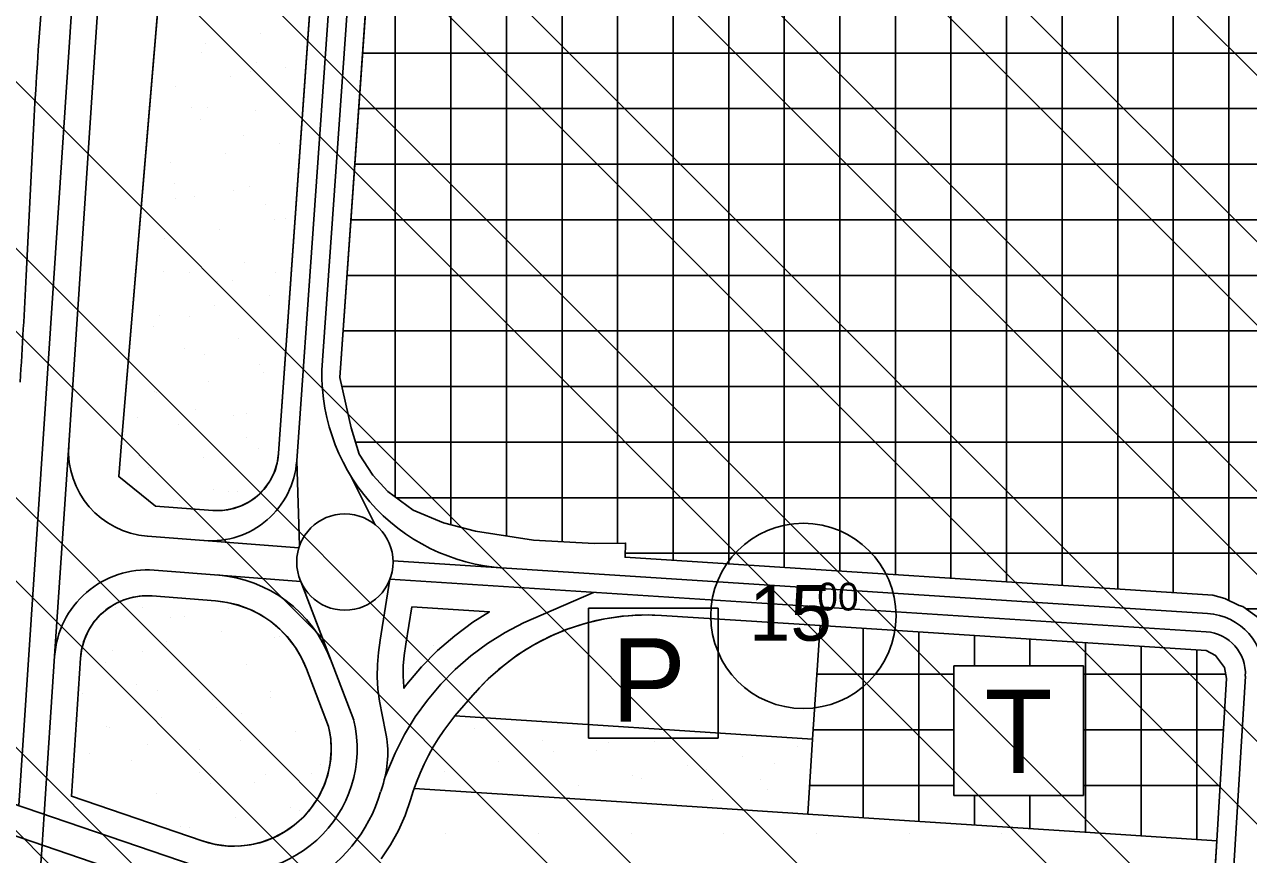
# Model space of a CAD drawing. Extents: x 419109 to 421295, y 4452223 to 4457798.
# Drawn here: x 420300.6 to 420631, y 4456264.7 to 4456488.7 of the extents above; entities that cross this region are included whole.
import ezdxf

# ---------------------------------------------------------------- set-up
doc = ezdxf.new("R2010")
doc.units = 0
for name, color, linetype in [('ADAKENARI', 7, 'Continuous'), ('KALDIRIM_ALT', 7, 'Continuous'), ('KALDIRIM_FAT', 7, 'Continuous'), ('KD_DAIRE', 7, 'Continuous'), ('KD_YGEN', 7, 'Continuous'), ('PL_AYA_PARK_DINLENME', 7, 'Continuous'), ('PL_KAMU_HİZMET_ALANI', 7, 'Continuous'), ('PL_PASIF_YESIL', 7, 'Continuous'), ('PL_TA_K_OTOPARK', 7, 'Continuous'), ('PL_TİCARET', 7, 'Continuous'), ('RAYLI_TOPLU_TAŞIMA_HATTI', 7, 'Continuous'), ('SEMBOL_FAT', 7, 'Continuous'), ('SN_TR_SIVILASMA', 7, 'Continuous'), ('TRFAT_KHA', 7, 'Continuous'), ('TRFAT_PARKALANI', 7, 'Continuous'), ('TRFAT_TİCARET', 7, 'Continuous')]:
    doc.layers.add(name, color=color, linetype=linetype)

msp = doc.modelspace()

# ---------------------------------------------------------------- linework, layer by layer
at = {"layer": 'ADAKENARI'}
for p, q in [((420327.09, 4456379.2), (420340.63, 4456540.91)), ((420380.73, 4456537.18), (420369.47, 4456376.76)), ((420385.69, 4456393.42), (420394.63, 4456520.03)), ((420388.74, 4456379.85), (420385.69, 4456393.42)), ((420326.05, 4456366.7), (420327.09, 4456379.2)), ((420390.97, 4456372.75), (420388.74, 4456379.85)), ((420369.47, 4456376.76), (420369.2, 4456372.87)), ((420394.62, 4456367.08), (420390.97, 4456372.75)), ((420335.97, 4456358.72), (420326.05, 4456366.7)), ((420398.67, 4456362.62), (420394.62, 4456367.08)), ((420405.54, 4456357.63), (420398.67, 4456362.62)), ((420351.42, 4456357.53), (420335.97, 4456358.72)), ((420413.66, 4456354.19), (420405.54, 4456357.63)), ((420422.37, 4456351.96), (420413.66, 4456354.19)), ((420437.97, 4456349.54), (420422.37, 4456351.96)), ((420454.39, 4456348.66), (420437.97, 4456349.54)), ((420462.86, 4456348.74), (420454.39, 4456348.66)), ((420462.71, 4456344.9), (420462.86, 4456348.74)), ((420621.4, 4456334.69), (420462.71, 4456344.9)), ((420335.08, 4456334.47), (420352.14, 4456333.15)), ((420624.59, 4456333.76), (420621.4, 4456334.69)), ((420628.47, 4456331.87), (420624.59, 4456333.76)), ((420405.14, 4456331.57), (420403.56, 4456321.42)), ((420426.09, 4456330.22), (420405.14, 4456331.57)), ((420426.09, 4456330.22), (420421.64, 4456327.41)), ((420629.47, 4456331.61), (420628.47, 4456331.87)), ((420634.68, 4456327.8), (420629.47, 4456331.61)), ((420421.64, 4456327.41), (420416.72, 4456323.75)), ((420515.36, 4456326.47), (420472.52, 4456329.22)), ((420513.34, 4456295.79), (420515.36, 4456326.47)), ((420619.6, 4456319.78), (420515.36, 4456326.47)), ((420416.72, 4456323.75), (420412.09, 4456319.72)), ((420403.56, 4456321.42), (420403.08, 4456318.39)), ((420412.09, 4456319.72), (420407.79, 4456315.35)), ((420622.14, 4456318.43), (420619.6, 4456319.78)), ((420315.72, 4456317.71), (420313.24, 4456280.43)), ((420403.08, 4456318.39), (420402.84, 4456315.59)), ((420624.55, 4456315.15), (420622.14, 4456318.43)), ((420382.69, 4456299.28), (420376.69, 4456314.81)), ((420402.84, 4456315.59), (420402.81, 4456312.78)), ((420407.79, 4456315.35), (420403.83, 4456310.67)), ((420625.1, 4456312.17), (420624.55, 4456315.15)), ((420402.81, 4456312.78), (420402.97, 4456309.97)), ((420402.97, 4456309.97), (420403.02, 4456309.54)), ((420403.83, 4456310.67), (420403.02, 4456309.54)), ((420622.45, 4456268.35), (420625.1, 4456312.17)), ((420416.77, 4456302.13), (420422.25, 4456308.37)), ((420413.76, 4456298.14), (420416.77, 4456302.13)), ((420416.77, 4456302.13), (420513.34, 4456295.79)), ((420412.3, 4456295.95), (420413.76, 4456298.14)), ((420409.64, 4456291.41), (420410.92, 4456293.71)), ((420410.92, 4456293.71), (420412.3, 4456295.95)), ((420513.34, 4456295.79), (420512.02, 4456275.58)), ((420408.46, 4456289.06), (420409.64, 4456291.41)), ((420406.37, 4456284.23), (420407.37, 4456286.67)), ((420407.37, 4456286.67), (420408.46, 4456289.06)), ((420405.76, 4456282.54), (420406.37, 4456284.23)), ((420348.59, 4456268.35), (420313.24, 4456280.43)), ((420404.75, 4456279.46), (420405.48, 4456281.76)), ((420405.48, 4456281.76), (420405.76, 4456282.54)), ((420405.76, 4456282.54), (420460.36, 4456278.96)), ((420403.32, 4456275.23), (420404.75, 4456279.46)), ((420460.36, 4456278.96), (420512.02, 4456275.58)), ((420401.52, 4456271.16), (420403.32, 4456275.23)), ((420512.02, 4456275.58), (420538.18, 4456273.87)), ((420538.18, 4456273.87), (420592.42, 4456270.32)), ((420399.35, 4456267.26), (420401.52, 4456271.16)), ((420592.42, 4456270.32), (420622.45, 4456268.35)), ((420396.85, 4456263.57), (420399.35, 4456267.26)), ((420618.91, 4456209.8), (420622.45, 4456268.35))]:
    msp.add_line(p, q, dxfattribs=at)
for centre, radius, start, end in [((420352.69, 4456374.02), 16.54, 265.5816, 355.985), ((420333.69, 4456316.51), 18.01, 85.5814, 176.1921), ((420349.93, 4456304.59), 28.65, 20.9182, 85.5814), ((420468.58, 4456267.7), 61.64, 86.3279, 138.7241), ((420357.1, 4456293.23), 26.3, 251.1261, 13.2981)]:
    msp.add_arc(centre, radius, start, end, dxfattribs=at)
at = {"layer": 'KALDIRIM_ALT'}
msp.add_line((420305.9, 4456275.55), (420305.35, 4456267.28), dxfattribs=at)
at = {"layer": 'KALDIRIM_FAT'}
for p, q in [((420370.12, 4457345.92), (420299.04, 4456277.89)), ((420377.11, 4457345.45), (420312.53, 4456375.14)), ((420374.08, 4456370.91), (420384.65, 4456520.64)), ((420381, 4456398.03), (420389.64, 4456520.29)), ((420312.53, 4456375.14), (420308.73, 4456318.18)), ((420374.86, 4456348.05), (420374.08, 4456370.91)), ((420395.3, 4456353.69), (420388.57, 4456366.98)), ((420333.76, 4456350.62), (420374.66, 4456347.46)), ((420619.92, 4456329.77), (420400.07, 4456343.92)), ((420335.62, 4456341.45), (420375.18, 4456338.39)), ((420389.5, 4456300.91), (420375.18, 4456338.39)), ((420399.21, 4456338.96), (420396.64, 4456322.5)), ((420619.6, 4456324.78), (420399.21, 4456338.96)), ((420454.15, 4456335.43), (420435.28, 4456327.23)), ((420435.28, 4456327.23), (420430.33, 4456324.62)), ((420430.33, 4456324.62), (420425.6, 4456321.63)), ((420396.64, 4456322.5), (420396.13, 4456319.23)), ((420425.6, 4456321.63), (420421.11, 4456318.29)), ((420308.73, 4456318.18), (420305.9, 4456275.55)), ((420396.13, 4456319.23), (420395.85, 4456315.93)), ((420421.11, 4456318.29), (420416.89, 4456314.62)), ((420395.85, 4456315.93), (420395.8, 4456312.62)), ((420416.89, 4456314.62), (420412.96, 4456310.63)), ((420395.8, 4456312.62), (420395.99, 4456309.32)), ((420412.96, 4456310.63), (420409.35, 4456306.35)), ((420613.57, 4456039.35), (420630.15, 4456312.83)), ((420395.99, 4456309.32), (420396.42, 4456306.03)), ((420396.42, 4456306.03), (420398.08, 4456297.79)), ((420409.35, 4456306.35), (420406.08, 4456301.81)), ((420346.38, 4456261.71), (420234.42, 4456299.98)), ((420406.08, 4456301.81), (420403.16, 4456297.04)), ((420403.16, 4456297.04), (420400.62, 4456292.05)), ((420343.74, 4456254.15), (420231.84, 4456292.41)), ((420400.62, 4456292.05), (420397.89, 4456285.51)), ((420397.2, 4456283.04), (420396.76, 4456281.7)), ((420305.35, 4456267.28), (420294.24, 4456100.44))]:
    msp.add_line(p, q, dxfattribs=at)
msp.add_circle((420387.08, 4456343.62), 13, dxfattribs=at)
for centre, radius, start, end in [((420433.33, 4456394.34), 52.45, 175.9611, 266.3195), ((420335.53, 4456373.61), 23.06, 176.1921, 265.5814), ((420350.95, 4456372.54), 23.18, 265.5814, 355.9611), ((420333.69, 4456316.51), 25.01, 85.5814, 176.1921), ((420349.93, 4456304.59), 35.65, 20.9182, 85.5814), ((420618.88, 4456313.52), 16.29, 356.5303, 86.3195), ((420618.88, 4456313.52), 11.29, 356.5303, 86.3195), ((420357.1, 4456293.23), 33.3, 251.1261, 13.2981), ((420369.78, 4456292.08), 28.87, 341.7629, 11.4123), ((420357.1, 4456293.23), 41.3, 251.1259, 343.6277)]:
    msp.add_arc(centre, radius, start, end, dxfattribs=at)
at = {"layer": 'KD_DAIRE'}
msp.add_circle((420510.85, 4456329.09), 25, dxfattribs=at)
at = {"layer": 'PL_AYA_PARK_DINLENME'}
for points in [[(420327.09, 4456379.2), (420340.63, 4456540.91), (420340.63, 4456540.91), (420342.63, 4456574.69), (420354.57, 4456572.25), (420362.27, 4456570.65), (420359.89, 4456539.15), (420380.73, 4456537.18), (420369.47, 4456376.76), (420369.2, 4456372.87), (420368.81, 4456370.29), (420368.02, 4456367.8), (420366.85, 4456365.47), (420365.33, 4456363.35), (420363.5, 4456361.5), (420361.4, 4456359.95), (420359.08, 4456358.76), (420356.6, 4456357.95), (420354.03, 4456357.53), (420351.42, 4456357.53), (420335.97, 4456358.72), (420326.05, 4456366.7)], [(420416.77, 4456302.13), (420513.34, 4456295.79), (420512.02, 4456275.58), (420460.36, 4456278.96), (420405.76, 4456282.54), (420406.37, 4456284.23), (420407.37, 4456286.67), (420408.46, 4456289.06), (420409.64, 4456291.41), (420410.92, 4456293.71), (420412.3, 4456295.95), (420413.76, 4456298.14)]]:
    msp.add_lwpolyline(points, close=True, dxfattribs=at)
at = {"layer": 'PL_KAMU_HİZMET_ALANI'}
msp.add_lwpolyline([(420396.85, 4456263.57), (420399.35, 4456267.26), (420401.52, 4456271.16), (420403.32, 4456275.23), (420404.75, 4456279.46), (420405.48, 4456281.76), (420405.76, 4456282.54), (420460.36, 4456278.96), (420512.02, 4456275.58), (420538.18, 4456273.87), (420592.42, 4456270.32), (420622.45, 4456268.35), (420618.91, 4456209.8)], dxfattribs=at)
at = {"layer": 'PL_PASIF_YESIL'}
for points in [[(420382.69, 4456299.28), (420383.25, 4456296.03), (420383.4, 4456292.74), (420383.13, 4456289.45), (420382.45, 4456286.23), (420381.37, 4456283.11), (420379.92, 4456280.15), (420378.1, 4456277.4), (420375.96, 4456274.9), (420373.51, 4456272.68), (420370.82, 4456270.79), (420367.9, 4456269.25), (420364.82, 4456268.09), (420361.61, 4456267.32), (420358.33, 4456266.96), (420355.04, 4456267.01), (420351.77, 4456267.48), (420348.59, 4456268.35), (420313.24, 4456280.43), (420315.72, 4456317.71), (420316.08, 4456320.27), (420316.8, 4456322.76), (420317.86, 4456325.11), (420319.26, 4456327.29), (420320.95, 4456329.25), (420322.91, 4456330.94), (420325.09, 4456332.34), (420327.44, 4456333.41), (420329.93, 4456334.13), (420332.49, 4456334.48), (420335.08, 4456334.47), (420352.14, 4456333.15), (420355.34, 4456332.72), (420358.48, 4456331.93), (420361.5, 4456330.8), (420364.38, 4456329.33), (420367.07, 4456327.54), (420369.55, 4456325.47), (420371.78, 4456323.12), (420373.73, 4456320.55), (420375.37, 4456317.76), (420376.69, 4456314.81)], [(420405.14, 4456331.57), (420426.09, 4456330.22), (420421.64, 4456327.41), (420416.72, 4456323.75), (420412.09, 4456319.72), (420407.79, 4456315.35), (420403.83, 4456310.67), (420403.02, 4456309.54), (420402.97, 4456309.97), (420402.81, 4456312.78), (420402.84, 4456315.59), (420403.08, 4456318.39), (420403.56, 4456321.42)]]:
    msp.add_lwpolyline(points, close=True, dxfattribs=at)
at = {"layer": 'PL_TA_K_OTOPARK'}
msp.add_lwpolyline([(420513.34, 4456295.79), (420416.77, 4456302.13), (420422.25, 4456308.37), (420425.79, 4456312.07), (420429.62, 4456315.47), (420433.72, 4456318.54), (420438.06, 4456321.26), (420442.61, 4456323.61), (420447.35, 4456325.58), (420452.23, 4456327.14), (420457.22, 4456328.29), (420462.29, 4456329.02), (420467.4, 4456329.33), (420472.52, 4456329.22), (420515.36, 4456326.47)], close=True, dxfattribs=at)
at = {"layer": 'PL_TİCARET'}
msp.add_lwpolyline([(420634.68, 4456327.8), (420629.47, 4456331.61), (420628.47, 4456331.87), (420624.59, 4456333.76), (420621.4, 4456334.69), (420462.71, 4456344.9), (420462.86, 4456348.74), (420454.39, 4456348.66), (420437.97, 4456349.54), (420422.37, 4456351.96), (420413.66, 4456354.19), (420405.54, 4456357.63), (420398.67, 4456362.62), (420394.62, 4456367.08), (420390.97, 4456372.75), (420388.74, 4456379.85), (420385.69, 4456393.42), (420394.63, 4456520.03), (420397.17, 4456524), (420597.45, 4456622.21), (420600.7, 4456622.93), (420603.05, 4456622.66), (420605.44, 4456621.88), (420740.82, 4456510.98)], dxfattribs=at)
msp.add_lwpolyline([(420515.36, 4456326.47), (420619.6, 4456319.78), (420622.14, 4456318.43), (420624.55, 4456315.15), (420625.1, 4456312.17), (420622.45, 4456268.35), (420592.42, 4456270.32), (420538.18, 4456273.87), (420512.02, 4456275.58), (420513.34, 4456295.79)], close=True, dxfattribs=at)
at = {"layer": 'RAYLI_TOPLU_TAŞIMA_HATTI'}
msp.add_line((420301.06, 4456420.94), (420303.04, 4456460.4), dxfattribs=at)
for centre, radius, start, end in [((421401.66, 4456405.27), 1100, 174.16076, 177.12759), ((418301.77, 4456521.25), 2001.8, 356.3021, 357.12759)]:
    msp.add_arc(centre, radius, start, end, dxfattribs=at)
at = {"layer": 'SEMBOL_FAT'}
for p, q in [((420452.86, 4456331.13), (420452.86, 4456296.13)), ((420452.86, 4456331.13), (420487.86, 4456331.13)), ((420487.86, 4456331.13), (420487.86, 4456296.13)), ((420551.49, 4456315.61), (420551.49, 4456280.61)), ((420551.49, 4456315.61), (420586.49, 4456315.61)), ((420586.49, 4456315.61), (420586.49, 4456280.61)), ((420452.86, 4456296.13), (420487.86, 4456296.13)), ((420551.49, 4456280.61), (420586.49, 4456280.61))]:
    msp.add_line(p, q, dxfattribs=at)
at = {"layer": 'SN_TR_SIVILASMA'}
for p, q in [((421275.1, 4455833.12), (420049.03, 4457059.2)), ((421274.64, 4455788.69), (420075.79, 4456987.53)), ((421274.41, 4455766.47), (420135.66, 4456905.22)), ((421273.94, 4455722.03), (420248.84, 4456747.14)), ((421273.71, 4455699.81), (420266.8, 4456706.72)), ((421273.25, 4455655.37), (420276.01, 4456652.61)), ((421273.02, 4455633.15), (420276.28, 4456629.89)), ((421272.55, 4455588.71), (420264.03, 4456597.24)), ((421272.32, 4455566.5), (420257.91, 4456580.91)), ((421271.63, 4455499.84), (420239.54, 4456531.93)), ((421271.16, 4455455.4), (420227.3, 4456499.27)), ((421270.93, 4455433.18), (420221.05, 4456483.06)), ((421270.47, 4455388.74), (420206.08, 4456453.13)), ((421270.24, 4455366.53), (420198.6, 4456438.16)), ((421269.77, 4455322.09), (420183.63, 4456408.23)), ((421269.54, 4455299.87), (420176.15, 4456393.26))]:
    msp.add_line(p, q, dxfattribs=at)
at = {"layer": 'TRFAT_KHA'}
for p, q in [((420414.37, 4456270.38), (420414.37, 4456270.38)), ((420439.37, 4456270.38), (420439.37, 4456270.38)), ((420464.37, 4456270.38), (420464.37, 4456270.38)), ((420489.37, 4456270.38), (420489.37, 4456270.38)), ((420514.37, 4456270.38), (420514.37, 4456270.38)), ((420539.37, 4456270.38), (420539.37, 4456270.38)), ((420564.37, 4456270.38), (420564.37, 4456270.38)), ((420589.37, 4456270.38), (420589.37, 4456270.38))]:
    msp.add_line(p, q, dxfattribs=at)
at = {"layer": 'TRFAT_PARKALANI'}
for p, q in [((420364.3, 4456486.12), (420364.3, 4456486.12)), ((420349.53, 4456483.52), (420349.53, 4456483.52)), ((420348.41, 4456481.01), (420348.41, 4456481.01)), ((420363.18, 4456478.4), (420363.18, 4456478.4)), ((420361.56, 4456475.91), (420361.56, 4456475.91)), ((420370.96, 4456477.14), (420370.96, 4456477.14)), ((420341.41, 4456471.94), (420341.41, 4456471.94)), ((420356.19, 4456474.54), (420356.19, 4456474.54)), ((420345.81, 4456466.24), (420345.81, 4456466.24)), ((420350.07, 4456466.27), (420350.07, 4456466.27)), ((420362.85, 4456465.56), (420362.85, 4456465.56)), ((420348.07, 4456462.96), (420348.07, 4456462.96)), ((420359.71, 4456458.71), (420359.71, 4456458.71)), ((420369.51, 4456456.58), (420369.51, 4456456.58)), ((420374.48, 4456456.1), (420374.48, 4456456.1)), ((420354.73, 4456453.98), (420354.73, 4456453.98)), ((420339.96, 4456451.37), (420339.96, 4456451.37)), ((420341.18, 4456445.76), (420341.18, 4456445.76)), ((420346.62, 4456442.39), (420346.62, 4456442.39)), ((420357.11, 4456443.94), (420357.11, 4456443.94)), ((420361.4, 4456445), (420361.4, 4456445)), ((420341.47, 4456441.62), (420341.47, 4456441.62)), ((420365.52, 4456440.08), (420365.52, 4456440.08)), ((420368.06, 4456436.02), (420368.06, 4456436.02)), ((420371.01, 4456436.41), (420371.01, 4456436.41)), ((420353.28, 4456433.41), (420353.28, 4456433.41)), ((420338.51, 4456430.81), (420338.51, 4456430.81)), ((420359.94, 4456424.43), (420359.94, 4456424.43)), ((420337.99, 4456421.92), (420337.99, 4456421.92)), ((420345.17, 4456421.83), (420345.17, 4456421.83)), ((420352.76, 4456419.32), (420352.76, 4456419.32)), ((420356.63, 4456419.56), (420356.63, 4456419.56)), ((420368.41, 4456421.64), (420368.41, 4456421.64)), ((420351.83, 4456412.85), (420351.83, 4456412.85)), ((420366.6, 4456415.45), (420366.6, 4456415.45)), ((420337.06, 4456410.24), (420337.06, 4456410.24)), ((420345.14, 4456409.92), (420345.14, 4456409.92)), ((420335.39, 4456407.15), (420335.39, 4456407.15)), ((420358.49, 4456403.87), (420358.49, 4456403.87)), ((420343.72, 4456401.26), (420343.72, 4456401.26)), ((420349.29, 4456399.62), (420349.29, 4456399.62)), ((420328.95, 4456398.66), (420328.95, 4456398.66)), ((420364.06, 4456397.02), (420364.06, 4456397.02)), ((420365.15, 4456394.89), (420365.15, 4456394.89)), ((420335.61, 4456389.68), (420335.61, 4456389.68)), ((420336.25, 4456389.4), (420336.25, 4456389.4)), ((420350.38, 4456392.28), (420350.38, 4456392.28)), ((420331.05, 4456382.53), (420331.05, 4456382.53)), ((420346.69, 4456384.85), (420346.69, 4456384.85)), ((420357.04, 4456383.3), (420357.04, 4456383.3)), ((420360.59, 4456383.72), (420360.59, 4456383.72)), ((420342.27, 4456380.7), (420342.27, 4456380.7)), ((420327.5, 4456378.09), (420327.5, 4456378.09)), ((420360.59, 4456377.32), (420360.59, 4456377.32)), ((420363.7, 4456374.32), (420363.7, 4456374.32)), ((420348.93, 4456371.72), (420348.93, 4456371.72)), ((420334.16, 4456369.11), (420334.16, 4456369.11)), ((420351.7, 4456363.21), (420351.7, 4456363.21)), ((420355.59, 4456362.74), (420355.59, 4456362.74)), ((420340.82, 4456360.13), (420340.82, 4456360.13)), ((420342.35, 4456360.23), (420342.35, 4456360.23)), ((420357.99, 4456362.55), (420357.99, 4456362.55)), ((420325.18, 4456331.35), (420325.18, 4456331.35)), ((420332.36, 4456331.26), (420332.36, 4456331.26)), ((420355.6, 4456331.07), (420355.6, 4456331.07)), ((420339.96, 4456328.75), (420339.96, 4456328.75)), ((420343.82, 4456328.99), (420343.82, 4456328.99)), ((420353.8, 4456324.89), (420353.8, 4456324.89)), ((420368.17, 4456323.32), (420368.17, 4456323.32)), ((420369.5, 4456323.54), (420369.5, 4456323.54)), ((420324.25, 4456319.68), (420324.25, 4456319.68)), ((420339.02, 4456322.28), (420339.02, 4456322.28)), ((420410.92, 4456321.13), (420410.92, 4456321.13)), ((420322.58, 4456316.58), (420322.58, 4456316.58)), ((420332.33, 4456319.35), (420332.33, 4456319.35)), ((420345.68, 4456313.3), (420345.68, 4456313.3)), ((420360.46, 4456315.91), (420360.46, 4456315.91)), ((420404.33, 4456314.85), (420404.33, 4456314.85)), ((420330.91, 4456310.7), (420330.91, 4456310.7)), ((420316.14, 4456308.09), (420316.14, 4456308.09)), ((420336.48, 4456309.05), (420336.48, 4456309.05)), ((420351.26, 4456306.45), (420351.26, 4456306.45)), ((420366.9, 4456308.77), (420366.9, 4456308.77)), ((420367.12, 4456306.93), (420367.12, 4456306.93)), ((420352.34, 4456304.32), (420352.34, 4456304.32)), ((420337.57, 4456301.72), (420337.57, 4456301.72)), ((420359.28, 4456302.8), (420359.28, 4456302.8)), ((420380.8, 4456301.24), (420380.8, 4456301.24)), ((420322.8, 4456299.11), (420322.8, 4456299.11)), ((420323.44, 4456298.84), (420323.44, 4456298.84)), ((420373.78, 4456297.95), (420373.78, 4456297.95)), ((420421.99, 4456298.75), (420421.99, 4456298.75)), ((420472.96, 4456297.58), (420472.96, 4456297.58)), ((420333.88, 4456294.28), (420333.88, 4456294.28)), ((420359.01, 4456295.34), (420359.01, 4456295.34)), ((420440.31, 4456295.37), (420440.31, 4456295.37)), ((420458.19, 4456294.98), (420458.19, 4456294.98)), ((420470.72, 4456295.09), (420470.72, 4456295.09)), ((420509.17, 4456293.81), (420509.17, 4456293.81)), ((420318.24, 4456291.96), (420318.24, 4456291.96)), ((420329.46, 4456290.13), (420329.46, 4456290.13)), ((420344.23, 4456292.74), (420344.23, 4456292.74)), ((420347.78, 4456293.16), (420347.78, 4456293.16)), ((420443.42, 4456292.37), (420443.42, 4456292.37)), ((420455.08, 4456292.77), (420455.08, 4456292.77)), ((420494.39, 4456291.21), (420494.39, 4456291.21)), ((420314.69, 4456287.53), (420314.69, 4456287.53)), ((420347.78, 4456286.75), (420347.78, 4456286.75)), ((420380.44, 4456288.97), (420380.44, 4456288.97)), ((420413.87, 4456287.16), (420413.87, 4456287.16)), ((420428.65, 4456289.77), (420428.65, 4456289.77)), ((420479.62, 4456288.6), (420479.62, 4456288.6)), ((420484.62, 4456287.56), (420484.62, 4456287.56)), ((420503.09, 4456289.18), (420503.09, 4456289.18)), ((420350.89, 4456283.76), (420350.89, 4456283.76)), ((420362.55, 4456284.15), (420362.55, 4456284.15)), ((420365.67, 4456286.36), (420365.67, 4456286.36)), ((420378.19, 4456286.47), (420378.19, 4456286.47)), ((420450.08, 4456283.39), (420450.08, 4456283.39)), ((420464.85, 4456286), (420464.85, 4456286)), ((420467.25, 4456285.22), (420467.25, 4456285.22)), ((420499.39, 4456284.95), (420499.39, 4456284.95)), ((420336.12, 4456281.15), (420336.12, 4456281.15)), ((420431.42, 4456281.26), (420431.42, 4456281.26)), ((420435.31, 4456280.79), (420435.31, 4456280.79)), ((420437.7, 4456280.6), (420437.7, 4456280.6)), ((420501.06, 4456282.23), (420501.06, 4456282.23)), ((420321.35, 4456278.55), (420321.35, 4456278.55)), ((420372.33, 4456277.38), (420372.33, 4456277.38)), ((420486.28, 4456279.62), (420486.28, 4456279.62)), ((420491.6, 4456279.54), (420491.6, 4456279.54)), ((420357.55, 4456274.78), (420357.55, 4456274.78)), ((420374.73, 4456276.6), (420374.73, 4456276.6)), ((420338.89, 4456272.64), (420338.89, 4456272.64)), ((420342.78, 4456272.17), (420342.78, 4456272.17)), ((420345.18, 4456271.98), (420345.18, 4456271.98))]:
    msp.add_line(p, q, dxfattribs=at)
at = {"layer": 'TRFAT_TİCARET'}
for p, q in [((420595.69, 4456336.34), (420595.69, 4456621.35)), ((420610.69, 4456335.38), (420610.69, 4456617.58)), ((420580.69, 4456337.31), (420580.69, 4456613.99)), ((420565.69, 4456338.27), (420565.69, 4456606.64)), ((420625.69, 4456333.22), (420625.69, 4456605.29)), ((420550.69, 4456339.24), (420550.69, 4456599.28)), ((420535.69, 4456340.2), (420535.69, 4456591.93)), ((420520.69, 4456341.17), (420520.69, 4456584.57)), ((420505.69, 4456342.13), (420505.69, 4456577.21)), ((420490.69, 4456343.1), (420490.69, 4456569.86)), ((420475.69, 4456344.06), (420475.69, 4456562.5)), ((420460.69, 4456348.72), (420460.69, 4456555.15)), ((420445.69, 4456349.12), (420445.69, 4456547.79)), ((420430.69, 4456350.67), (420430.69, 4456540.44)), ((420415.69, 4456353.67), (420415.69, 4456533.08)), ((420400.69, 4456361.15), (420400.69, 4456525.73)), ((420391.87, 4456480.99), (420740.53, 4456480.99)), ((420390.81, 4456465.99), (420739.51, 4456465.99)), ((420389.76, 4456450.99), (420738.49, 4456450.99)), ((420388.7, 4456435.99), (420737.47, 4456435.99)), ((420387.64, 4456420.99), (420736.45, 4456420.99)), ((420386.58, 4456405.99), (420735.43, 4456405.99)), ((420386.24, 4456390.99), (420734.4, 4456390.99)), ((420389.95, 4456375.99), (420733.38, 4456375.99)), ((420400.91, 4456360.99), (420732.36, 4456360.99)), ((420462.75, 4456345.99), (420731.34, 4456345.99)), ((420630.32, 4456330.99), (420665.19, 4456330.99)), ((420527.02, 4456274.6), (420527.02, 4456325.72)), ((420542.02, 4456273.62), (420542.02, 4456324.76)), ((420557.02, 4456315.61), (420557.02, 4456323.8)), ((420572.02, 4456315.61), (420572.02, 4456322.83)), ((420587.02, 4456270.67), (420587.02, 4456321.87)), ((420602.02, 4456269.69), (420602.02, 4456320.91)), ((420617.02, 4456268.71), (420617.02, 4456319.95)), ((420514.5, 4456313.35), (420551.49, 4456313.35)), ((420586.49, 4456313.35), (420624.88, 4456313.35)), ((420513.51, 4456298.35), (420551.49, 4456298.35)), ((420586.49, 4456298.35), (420624.26, 4456298.35)), ((420512.53, 4456283.35), (420551.49, 4456283.35)), ((420586.49, 4456283.35), (420623.36, 4456283.35)), ((420557.02, 4456272.64), (420557.02, 4456280.61)), ((420572.02, 4456271.66), (420572.02, 4456280.61))]:
    msp.add_line(p, q, dxfattribs=at)

# ---------------------------------------------------------------- texts
at = {"layer": 'KD_YGEN'}
for s, height, p in [('15', 15, (420496.2, 4456322.39)), ('00', 7.5, (420514.6, 4456330.54))]:
    msp.add_text(s, height=height, dxfattribs=at).set_placement(p)
at = {"layer": 'SEMBOL_FAT'}
for s, p in [('P', (420459.06, 4456300.55)), ('T', (420559.77, 4456286.68))]:
    msp.add_text(s, height=22.5, dxfattribs=at).set_placement(p)

doc.saveas('drawing.dxf')
